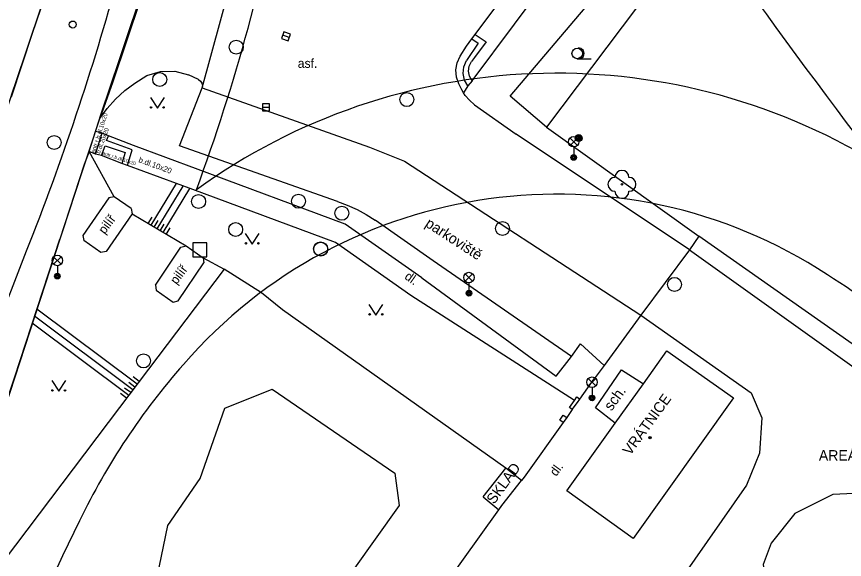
# Model space of a CAD drawing. Extents: x -595546 to -593986, y -1160845 to -1159202.
# Drawn here: x -595277.3 to -595218.1, y -1159560.6 to -1159521.8 of the extents above; entities that cross this region are included whole.
import ezdxf

# ---------------------------------------------------------------- set-up
doc = ezdxf.new("R2010")
doc.units = 0
for name, color, linetype in [('154_plocha_vozovka', 7, 'Continuous'), ('DOP - rozhrani ploch obecne', 7, 'Continuous'), ('Level 22', 7, 'Continuous'), ('Level 25', 7, 'Continuous'), ('Level 26', 7, 'Continuous'), ('Level 27', 7, 'Continuous'), ('Level 28', 7, 'Continuous'), ('Level 33', 7, 'Continuous'), ('Level 36', 7, 'Continuous'), ('Level 39', 7, 'Continuous'), ('silnoproud - povrch.  znaky a  RIS  skut. velikost', 7, 'Continuous'), ('Specificka linie pasportu komunikaci', 7, 'Continuous'), ('TM - budovy zdene_ betonove - VP', 7, 'Continuous'), ('TM - chodniky - VP', 7, 'Continuous'), ('TM - horni hrana svahu', 7, 'Continuous'), ('TM - hranice souvisleho porostu (skupiny stromu_ kere)', 7, 'Continuous'), ('TM - komunikace - VP', 7, 'Continuous'), ('TM - letecke snimky - pomocna linie', 7, 'Continuous'), ('TM - plot drateny_ kovovy - VP', 7, 'Continuous'), ('TM - podezdivka plotu - VP', 7, 'Continuous'), ('TM - pomocna konstrukcni linie', 7, 'Continuous'), ('TM - popis objektu', 7, 'Continuous'), ('TM - popis povrchu', 7, 'Continuous'), ('TM - poznamka', 7, 'Continuous'), ('TM - rozhrani mezi zpev. plochami mezi sebou - VP', 7, 'Continuous'), ('TM - rozhrani ploch obecne - NP', 7, 'Continuous'), ('TM - rozhrani ploch obecne - VP', 7, 'Continuous'), ('TM - srafovani', 7, 'Continuous'), ('TM - vjezd na pozemek', 7, 'Continuous')]:
    doc.layers.add(name, color=color, linetype=linetype)

msp = doc.modelspace()

# ---------------------------------------------------------------- linework, layer by layer
at = {"layer": '154_plocha_vozovka'}
for p, q in [((-595274.69, -1159518.54), (-595276.183, -1159522.961)), ((-595269.209, -1159522.616), (-595268.73, -1159521.201)), ((-595276.183, -1159522.961), (-595277.703, -1159527.526)), ((-595269.972, -1159524.884), (-595269.209, -1159522.616)), ((-595270.589, -1159526.728), (-595269.972, -1159524.884)), ((-595271.25, -1159528.716), (-595270.589, -1159526.728)), ((-595271.815, -1159530.422), (-595271.25, -1159528.716)), ((-595272.64, -1159532.922), (-595271.815, -1159530.422)), ((-595274.031, -1159537.151), (-595272.64, -1159532.922)), ((-595275.959, -1159543.021), (-595274.031, -1159537.151)), ((-595277.202, -1159546.807), (-595275.959, -1159543.021)), ((-595278.427, -1159550.536), (-595277.202, -1159546.807))]:
    msp.add_line(p, q, dxfattribs=at)
at = {"layer": 'DOP - rozhrani ploch obecne'}
msp.add_lwpolyline([(-595269.95, -1159549.72), (-595278.2, -1159560.63), (-595281.65, -1159570.08), (-595285.4, -1159580.32), (-595287.87, -1159587.06)], dxfattribs=at)
at = {"layer": 'Level 22'}
msp.add_circle((-595234.02, -1159533.75), 0.05, dxfattribs=at)
for centre, start, end in [((-595234.02, -1159533.25), 0, 180), ((-595234.52, -1159533.75), 90, 270), ((-595233.52, -1159533.75), 270, 90), ((-595234.02, -1159534.25), 180, 0)]:
    msp.add_arc(centre, 0.5, start, end, dxfattribs=at)
at = {"layer": 'Level 25'}
for radius in [0.25, 0.2, 0.15, 0.1, 0.05]:
    msp.add_circle((-595237.11, -1159530.44), radius, dxfattribs=at)
at = {"layer": 'Level 26'}
msp.add_lwpolyline([(-595264.71, -1159538.93), (-595263.71, -1159538.93), (-595263.71, -1159537.93), (-595264.71, -1159537.93)], close=True, dxfattribs=at)
at = {"layer": 'Level 27'}
for p, q in [((-595257.804, -1159523.252), (-595258.276, -1159523.088)), ((-595259.72, -1159528.24), (-595259.22, -1159528.24))]:
    msp.add_line(p, q, dxfattribs=at)
for points in [[(-595257.722, -1159523.016), (-595258.194, -1159522.852), (-595258.358, -1159523.324), (-595257.886, -1159523.488)], [(-595259.72, -1159528.49), (-595259.22, -1159528.49), (-595259.22, -1159527.99), (-595259.72, -1159527.99)]]:
    msp.add_lwpolyline(points, close=True, dxfattribs=at)
for centre in [(-595261.6, -1159523.94), (-595267.07, -1159526.25), (-595249.4, -1159527.69), (-595274.62, -1159530.76), (-595264.29, -1159534.98), (-595257.15, -1159534.96), (-595254.05, -1159535.82), (-595261.64, -1159536.98), (-595242.56, -1159536.91), (-595255.57, -1159538.36), (-595255.56, -1159538.39), (-595230.26, -1159540.91), (-595268.23, -1159546.38)]:
    msp.add_circle(centre, 0.5, dxfattribs=at)
at = {"layer": 'Level 28'}
msp.add_circle((-595273.29, -1159522.32), 0.25, dxfattribs=at)
at = {"layer": 'Level 33'}
for p, q in [((-595237.735, -1159530.97), (-595237.205, -1159530.44)), ((-595237.735, -1159530.44), (-595237.205, -1159530.97)), ((-595237.47, -1159531.08), (-595237.47, -1159531.83)), ((-595274.655, -1159539.46), (-595274.125, -1159538.93)), ((-595274.655, -1159538.93), (-595274.125, -1159539.46)), ((-595274.39, -1159539.57), (-595274.39, -1159540.32)), ((-595245.225, -1159540.68), (-595244.695, -1159540.15)), ((-595245.225, -1159540.15), (-595244.695, -1159540.68)), ((-595244.96, -1159540.79), (-595244.96, -1159541.54)), ((-595236.425, -1159548.17), (-595235.895, -1159547.64)), ((-595236.425, -1159547.64), (-595235.895, -1159548.17)), ((-595236.16, -1159548.28), (-595236.16, -1159549.03))]:
    msp.add_line(p, q, dxfattribs=at)
for centre, radius in [((-595237.47, -1159530.705), 0.375), ((-595237.47, -1159531.83), 0.2), ((-595237.47, -1159531.83), 0.145), ((-595237.47, -1159531.83), 0.0876), ((-595274.39, -1159539.195), 0.375), ((-595274.39, -1159540.32), 0.2), ((-595274.39, -1159540.32), 0.145), ((-595274.39, -1159540.32), 0.0876), ((-595244.96, -1159540.415), 0.375), ((-595244.96, -1159541.54), 0.2), ((-595244.96, -1159541.54), 0.145), ((-595244.96, -1159541.54), 0.0876), ((-595236.16, -1159547.905), 0.375), ((-595236.16, -1159549.03), 0.2), ((-595236.16, -1159549.03), 0.145), ((-595236.16, -1159549.03), 0.0876)]:
    msp.add_circle(centre, radius, dxfattribs=at)
at = {"layer": 'Level 36'}
msp.add_line((-595237.22, -1159524.765), (-595236.22, -1159524.765), dxfattribs=at)
for points in [[(-595267.74, -1159527.55), (-595267.24, -1159528.3), (-595266.74, -1159527.55)], [(-595260.96, -1159537.27), (-595260.46, -1159538.02), (-595259.96, -1159537.27)], [(-595252.11, -1159542.35), (-595251.61, -1159543.1), (-595251.11, -1159542.35)], [(-595274.79, -1159547.79), (-595274.29, -1159548.54), (-595273.79, -1159547.79)]]:
    msp.add_lwpolyline(points, dxfattribs=at)
for centre, radius in [((-595237.22, -1159524.39), 0.375), ((-595267.69, -1159528.25), 0.05), ((-595266.791, -1159528.25), 0.05), ((-595260.91, -1159537.97), 0.05), ((-595260.011, -1159537.97), 0.05), ((-595252.06, -1159543.05), 0.05), ((-595251.161, -1159543.05), 0.05), ((-595274.74, -1159548.49), 0.05), ((-595273.841, -1159548.49), 0.05)]:
    msp.add_circle(centre, radius, dxfattribs=at)
msp.add_arc((-595237.095, -1159524.39), 0.375, 260.40593, 99.59407, dxfattribs=at)
at = {"layer": 'Level 39'}
for radius in [0.09, 0.0398]:
    msp.add_circle((-595232.01, -1159551.87), radius, dxfattribs=at)
at = {"layer": 'silnoproud - povrch.  znaky a  RIS  skut. velikost'}
for points in [[(-595237.41, -1159549.2), (-595237.24, -1159548.96), (-595237.03, -1159549.11)], [(-595237.57, -1159549.86), (-595237.78, -1159549.71), (-595237.41, -1159549.2)], [(-595238.22, -1159550.78), (-595238.46, -1159550.61), (-595238.23, -1159550.26)], [(-595238.23, -1159550.26), (-595237.97, -1159550.43)]]:
    msp.add_lwpolyline(points, dxfattribs=at)
at = {"layer": 'Specificka linie pasportu komunikaci'}
msp.add_lwpolyline([(-595264.04, -1159526.86), (-595261.41, -1159517.23)], dxfattribs=at)
at = {"layer": 'TM - budovy zdene_ betonove - VP'}
for points in [[(-595232.48, -1159548.02), (-595230.8, -1159545.66)], [(-595230.8, -1159545.66), (-595226.04, -1159549.03)], [(-595262.41, -1159549.77), (-595259.03, -1159548.39)], [(-595259.03, -1159548.39), (-595250.27, -1159554.41)], [(-595234.5, -1159550.84), (-595232.48, -1159548.02)], [(-595226.04, -1159549.03), (-595233.21, -1159559.07)], [(-595264.18, -1159554.8), (-595262.41, -1159549.77)], [(-595237.96, -1159555.68), (-595234.5, -1159550.84)], [(-595250.27, -1159554.41), (-595249.95, -1159556.71)], [(-595266.5, -1159558.14), (-595264.18, -1159554.8)], [(-595233.21, -1159559.07), (-595237.96, -1159555.68)], [(-595249.95, -1159556.71), (-595254.86, -1159563.62)], [(-595267.26, -1159561.84), (-595266.5, -1159558.14)]]:
    msp.add_lwpolyline(points, dxfattribs=at)
at = {"layer": 'TM - chodniky - VP'}
for points in [[(-595244.74, -1159526.34), (-595235.64, -1159514.17), (-595231.55, -1159517.2)], [(-595244.74, -1159526.34), (-595245.04, -1159526.7)], [(-595245.04, -1159526.7), (-595245.35, -1159527.2)], [(-595253.81, -1159536.59), (-595264.32, -1159532.7), (-595268.94, -1159530.98), (-595270.74, -1159530.27), (-595271.19, -1159530.09), (-595271.66, -1159529.97)], [(-595254.5, -1159537.91), (-595264.71, -1159534.13), (-595269.38, -1159532.4), (-595269.78, -1159532.25), (-595271.23, -1159531.69), (-595271.67, -1159531.59), (-595272.12, -1159531.41)], [(-595248.33, -1159540.44), (-595253.81, -1159536.59)], [(-595249.11, -1159541.69), (-595254.5, -1159537.91)], [(-595248.33, -1159540.44), (-595238.72, -1159547.46), (-595237.63, -1159546.06)], [(-595237.41, -1159549.2), (-595249.11, -1159541.69)]]:
    msp.add_lwpolyline(points, dxfattribs=at)
at = {"layer": 'TM - horni hrana svahu'}
for points in [[(-595270.33, -1159534.64), (-595272.12, -1159531.41)], [(-595269.04, -1159535.86), (-595265.19, -1159538.16)], [(-595263.97, -1159539.01), (-595262.47, -1159539.82)]]:
    msp.add_lwpolyline(points, dxfattribs=at)
at = {"layer": 'TM - hranice souvisleho porostu (skupiny stromu_ kere)'}
msp.add_lwpolyline([(-595239.42, -1159529.65), (-595242.02, -1159527.45), (-595235.59, -1159519.85), (-595233.48, -1159519.62)], dxfattribs=at)
at = {"layer": 'TM - komunikace - VP'}
for p, q in [((-595325.801, -1159694.756), (-595274.205, -1159537.682)), ((-595288.109, -1159568.233), (-595276.833, -1159539.117))]:
    msp.add_line(p, q, dxfattribs=at)
for points in [[(-595280.24, -1159535.14), (-595278.79, -1159530.78), (-595278.65, -1159530.38), (-595278.41, -1159529.67), (-595277.78, -1159527.75), (-595277.54, -1159527.02), (-595277.41, -1159526.62), (-595273.7, -1159515.6), (-595271.06, -1159508.01), (-595270.87, -1159507.45), (-595270.74, -1159507.08), (-595270.4, -1159506.12), (-595269.32, -1159503.3)], [(-595244.52, -1159523.03), (-595241.17, -1159518.56)], [(-595244.75, -1159523.34), (-595244.52, -1159523.03)], [(-595245.6, -1159524.59), (-595245.13, -1159523.86), (-595244.75, -1159523.34)], [(-595245.69, -1159526.57), (-595245.85, -1159526.08), (-595245.89, -1159525.56), (-595245.8, -1159525.06), (-595245.6, -1159524.59)], [(-595268.85, -1159526.51), (-595267.99, -1159525.96), (-595267.02, -1159525.67), (-595266, -1159525.66), (-595265.02, -1159525.92)], [(-595264.29, -1159526.26), (-595265.02, -1159525.92)], [(-595271.35, -1159529.04), (-595270.82, -1159528.32), (-595270.23, -1159527.65), (-595269.57, -1159527.04), (-595268.85, -1159526.51)], [(-595264.29, -1159526.26), (-595264.15, -1159526.36), (-595264.05, -1159526.51), (-595264.01, -1159526.69), (-595264.04, -1159526.86)], [(-595245.35, -1159527.2), (-595245.48, -1159526.99), (-595245.69, -1159526.57)], [(-595265.66, -1159530.99), (-595264.04, -1159526.86)], [(-595244.57, -1159528.06), (-595244.92, -1159527.74), (-595245.23, -1159527.39), (-595245.35, -1159527.2)], [(-595244.57, -1159528.06), (-595241.59, -1159530.16)], [(-595272.12, -1159531.41), (-595271.66, -1159529.97), (-595271.35, -1159529.04)], [(-595229.18, -1159538.44), (-595241.59, -1159530.16)], [(-595254.37, -1159534.99), (-595265.66, -1159530.99)], [(-595272.12, -1159531.41), (-595272.47, -1159532.32)], [(-595272.47, -1159532.32), (-595274.205, -1159537.682), (-595281.04, -1159558.52)], [(-595254.37, -1159534.99), (-595253.66, -1159535.24), (-595252.96, -1159535.54), (-595252.3, -1159535.9)], [(-595252.3, -1159535.9), (-595251.67, -1159536.32)], [(-595247.53, -1159539.22), (-595251.67, -1159536.32)], [(-595237.63, -1159546.06), (-595247.53, -1159539.22)], [(-595237.63, -1159546.06), (-595236.98, -1159545.15), (-595235.29, -1159546.7)]]:
    msp.add_lwpolyline(points, dxfattribs=at)
for centre, radius, start, end in [((-594569.63, -1159043.795), 799, 210.069145, 217.958711), ((-594569.63, -1159043.795), 801, 210.069145, 217.958532), ((-594569.63, -1159043.795), 810, 211.62302, 217.084484), ((-595395.94, -1159485.719), 140.123, 339.78478, 349.7148), ((-595450.274, -1159469.49), 186.895, 338.12707, 344.48095), ((-595238.681, -1159569.804), 44, 58.67337, 125.84583), ((-595238.681, -1159569.804), 35.35, 56.81831, 139.04613), ((-595243.98, -1159579.71), 46.55, 47.57464, 58.03244), ((-595228.102, -1159579.467), 49.674, 138.62723, 154.15207), ((-595130.446, -1159627.938), 158.697, 153.77456, 164.49337)]:
    msp.add_arc(centre, radius, start, end, dxfattribs=at)
at = {"layer": 'TM - letecke snimky - pomocna linie'}
for points in [[(-595229.18, -1159538.44), (-595181.26, -1159572.7), (-595179.74, -1159574.82), (-595178.3, -1159578.12), (-595178.21, -1159579.48)], [(-595232.68, -1159543.11), (-595224.78, -1159548.66), (-595224.02, -1159550.44), (-595224.19, -1159552.98), (-595225.12, -1159555.26), (-595234.26, -1159568.38), (-595235.96, -1159569.57), (-595237.9, -1159570.25), (-595239.68, -1159570.33), (-595245.76, -1159568.5), (-595250.75, -1159568.12)], [(-595198.39, -1159581.05), (-595194.3, -1159584.39), (-595190.15, -1159587.01), (-595188.2, -1159587.18), (-595186.17, -1159586.33), (-595185.5, -1159584.81), (-595184.99, -1159581.34), (-595185.75, -1159577.61), (-595187.78, -1159575.07), (-595213.77, -1159556.62), (-595215.47, -1159555.77), (-595218.94, -1159555.94), (-595221.65, -1159557.29), (-595223.34, -1159559.41), (-595223.93, -1159560.93), (-595223.62, -1159563.09)]]:
    msp.add_lwpolyline(points, dxfattribs=at)
at = {"layer": 'TM - plot drateny_ kovovy - VP'}
for points in [[(-595227.51, -1159513.82), (-595239.42, -1159529.65)], [(-595239.42, -1159529.65), (-595228.52, -1159537.45)], [(-595228.52, -1159537.45), (-595229.18, -1159538.44)], [(-595262.47, -1159539.82), (-595269.95, -1159549.72)], [(-595259.8, -1159541.51), (-595262.47, -1159539.82)], [(-595232.68, -1159543.11), (-595235.29, -1159546.7)], [(-595237.03, -1159549.11), (-595236, -1159547.66)], [(-595237.57, -1159549.86), (-595237.2, -1159549.35), (-595237.03, -1159549.11)], [(-595237.57, -1159549.86), (-595237.97, -1159550.43)], [(-595238.22, -1159550.78), (-595241.01, -1159554.7), (-595241.2, -1159554.94)], [(-595237.97, -1159550.43), (-595238.22, -1159550.78)]]:
    msp.add_lwpolyline(points, dxfattribs=at)
at = {"layer": 'TM - podezdivka plotu - VP'}
msp.add_lwpolyline([(-595258.28, -1159542.72), (-595259.8, -1159541.51)], dxfattribs=at)
at = {"layer": 'TM - pomocna konstrukcni linie'}
for points in [[(-595264.04, -1159526.86), (-595252.08, -1159531.09), (-595249.58, -1159532.1), (-595232.68, -1159543.11)], [(-595243.94, -1159556.09), (-595242.82, -1159557.03)]]:
    msp.add_lwpolyline(points, dxfattribs=at)
at = {"layer": 'TM - rozhrani mezi zpev. plochami mezi sebou - VP'}
for points in [[(-595244.52, -1159523.03), (-595243.73, -1159523.56)], [(-595244.75, -1159523.34), (-595244.31, -1159523.65), (-595245.14, -1159524.9)], [(-595243.73, -1159523.56), (-595244.57, -1159524.68)], [(-595244.57, -1159524.68), (-595244.78, -1159524.96)], [(-595245.04, -1159526.7), (-595245.28, -1159526.29), (-595245.38, -1159525.82), (-595245.33, -1159525.34), (-595245.14, -1159524.9)], [(-595244.93, -1159526.02), (-595245, -1159525.66), (-595244.95, -1159525.29), (-595244.78, -1159524.96)], [(-595244.74, -1159526.34), (-595244.93, -1159526.02)], [(-595271.67, -1159531.59), (-595271.19, -1159530.09)], [(-595269.38, -1159532.4), (-595269.04, -1159531.28), (-595270.87, -1159530.61), (-595270.74, -1159530.27)], [(-595271.23, -1159531.69), (-595270.98, -1159531), (-595269.54, -1159531.48), (-595269.78, -1159532.25)]]:
    msp.add_lwpolyline(points, dxfattribs=at)
at = {"layer": 'TM - rozhrani ploch obecne - NP'}
for points in [[(-595270.7, -1159534.71), (-595272.56, -1159537.4)], [(-595270.33, -1159534.64), (-595270.7, -1159534.71)], [(-595269.11, -1159535.49), (-595270.33, -1159534.64)], [(-595269.11, -1159535.49), (-595269.04, -1159535.86)], [(-595269.04, -1159535.86), (-595270.9, -1159538.55)], [(-595272.56, -1159537.4), (-595272.49, -1159537.77)], [(-595271.27, -1159538.62), (-595272.49, -1159537.77)], [(-595267.38, -1159540.96), (-595265.55, -1159538.24)], [(-595265.55, -1159538.24), (-595265.19, -1159538.16)], [(-595265.19, -1159538.16), (-595263.97, -1159539.01)], [(-595270.9, -1159538.55), (-595271.27, -1159538.62)], [(-595263.97, -1159539.01), (-595263.91, -1159539.37)], [(-595265.74, -1159542.09), (-595263.91, -1159539.37)], [(-595267.38, -1159540.96), (-595267.32, -1159541.32)], [(-595267.32, -1159541.32), (-595266.1, -1159542.17)], [(-595266.1, -1159542.17), (-595265.74, -1159542.09)]]:
    msp.add_lwpolyline(points, dxfattribs=at)
at = {"layer": 'TM - rozhrani ploch obecne - VP'}
for points in [[(-595265.71, -1159512.54), (-595267.07, -1159516.53), (-595268.47, -1159520.59), (-595270.43, -1159526.43), (-595271.35, -1159529.04)], [(-595195.86, -1159560.39), (-595228.52, -1159537.45)], [(-595242.33, -1159554.05), (-595258.28, -1159542.72)], [(-595234.5, -1159550.84), (-595235.92, -1159549.74), (-595234.05, -1159547.01), (-595232.48, -1159548.02)], [(-595243.94, -1159556.09), (-595242.33, -1159554.05)], [(-595241.2, -1159554.94), (-595242.33, -1159554.05)], [(-595242.6, -1159556.72), (-595241.2, -1159554.94)], [(-595242.82, -1159557.03), (-595242.6, -1159556.72)], [(-595250.75, -1159568.12), (-595242.82, -1159557.03)]]:
    msp.add_lwpolyline(points, dxfattribs=at)
at = {"layer": 'TM - srafovani'}
for points in [[(-595267.67, -1159536.68), (-595265.87, -1159533.7)], [(-595267.25, -1159536.94), (-595265.4, -1159533.88)], [(-595266.82, -1159537.2), (-595264.92, -1159534.06)], [(-595267.89, -1159536.55), (-595267.61, -1159536.09)], [(-595267.46, -1159536.81), (-595267.18, -1159536.34)], [(-595267.03, -1159537.07), (-595266.75, -1159536.6)], [(-595266.61, -1159537.33), (-595266.32, -1159536.86)], [(-595268.99, -1159548.45), (-595276.02, -1159543.17)], [(-595268.69, -1159548.05), (-595275.86, -1159542.67)], [(-595269.29, -1159548.85), (-595276.18, -1159543.67)], [(-595268.84, -1159548.25), (-595269.28, -1159547.92)], [(-595268.54, -1159547.85), (-595268.98, -1159547.52)], [(-595269.14, -1159548.65), (-595269.58, -1159548.32)], [(-595269.44, -1159549.05), (-595269.88, -1159548.72)]]:
    msp.add_lwpolyline(points, dxfattribs=at)
at = {"layer": 'TM - vjezd na pozemek'}
for points in [[(-595229.18, -1159538.44), (-595232.68, -1159543.11)], [(-595235.29, -1159546.7), (-595236, -1159547.66)]]:
    msp.add_lwpolyline(points, dxfattribs=at)

# ---------------------------------------------------------------- texts
at = {"layer": 'TM - popis objektu'}
for s, p in [('VRÁTNICE', (-595233.43, -1159553.19)), ('SKLAD', (-595243.16, -1159556.68))]:
    msp.add_text(s, height=0.75, rotation=54, dxfattribs=at).set_placement(p)
msp.add_text('AREÁL ČT BRNO', height=0.75, dxfattribs=at).set_placement((-595219.94, -1159553.51))
at = {"layer": 'TM - popis povrchu'}
msp.add_text('asf.', height=0.65, dxfattribs=at).set_placement((-595257.2, -1159525.42))
for s, height, rotation, p in [('antr.r.b.dl.10x20', 0.3, 72, (-595271.71, -1159531.55)), ('b.dl.20x20', 0.3, 70, (-595271.35, -1159531.58)), ('antr.r.b.dl.10x20', 0.25, 342, (-595271.19, -1159531.63)), ('b.dl.10x20', 0.4, 340.13828, (-595268.62, -1159532.16)), ('dl.', 0.65, 324.96837, (-595249.62, -1159540.47)), ('dl.', 0.65, 54, (-595238.72, -1159554.68))]:
    msp.add_text(s, height=height, rotation=rotation, dxfattribs=at).set_placement(p)
at = {"layer": 'TM - poznamka'}
for s, height, rotation, p in [('pilíř', 0.65, 53.16141, (-595271.01, -1159537.36)), ('parkoviště', 0.75, 327, (-595248.15, -1159536.72)), ('pilíř', 0.65, 53.16141, (-595265.87, -1159540.96)), ('sch.', 0.75, 54, (-595234.77, -1159550.01))]:
    msp.add_text(s, height=height, rotation=rotation, dxfattribs=at).set_placement(p)

doc.saveas('drawing.dxf')
